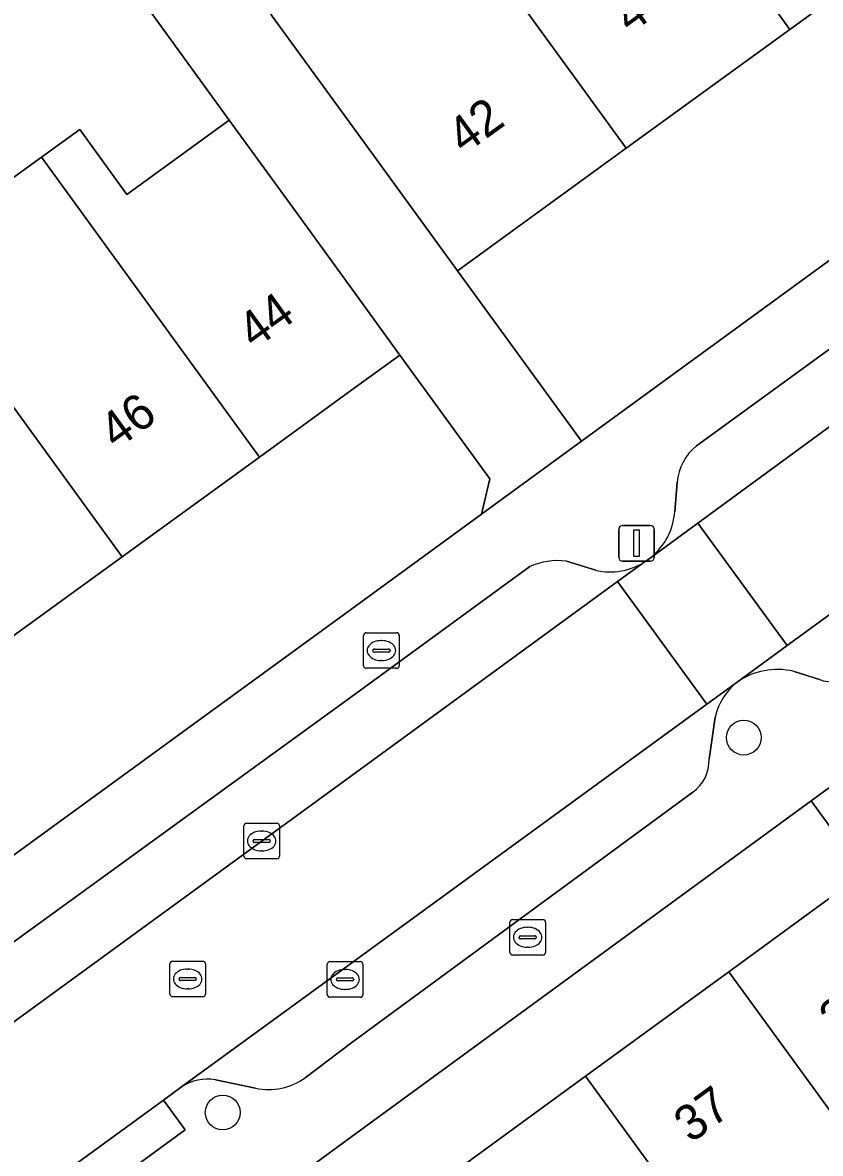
# Model space of a CAD drawing. Extents: x 159817 to 160765, y 380688 to 381638.
# Drawn here: x 159990.74 to 160013.17, y 381404.3 to 381436.09 of the extents above; entities that cross this region are included whole.
import ezdxf

# ---------------------------------------------------------------- set-up
doc = ezdxf.new("R2010")
doc.units = 0
for name, color, linetype in [('IMGEO_Boom', 7, 'Continuous'), ('IMGEO_Brandkraan', 7, 'Continuous'), ('IMGEO_Erf', 7, 'Continuous'), ('IMGEO_Kolk', 7, 'Continuous'), ('IMGEO_Lichtmast', 7, 'Continuous'), ('IMGEO_Pand', 7, 'Continuous'), ('IMGEO_Pand_nummerreeks', 7, 'Continuous'), ('IMGEO_Parkeervlak_open', 7, 'Continuous'), ('IMGEO_Rijbaan_lokaal_open', 7, 'Continuous'), ('IMGEO_Rioolput', 7, 'Continuous'), ('IMGEO_Voetpad_open', 7, 'Continuous')]:
    doc.layers.add(name, color=color, linetype=linetype)

msp = doc.modelspace()

# ---------------------------------------------------------------- linework, layer by layer
at = {"layer": 'IMGEO_Boom'}
for centre in [(160011.019, 381415.991), (159996.369, 381405.454)]:
    msp.add_circle(centre, 0.489, dxfattribs=at)
at = {"layer": 'IMGEO_Brandkraan'}
for p, q in [((160000.406, 381418.939), (160001.258, 381418.939)), ((160000.331, 381418.013), (160000.331, 381418.865)), ((160000.819, 381418.719), (160000.844, 381418.719)), ((160001.332, 381418.865), (160001.332, 381418.013)), ((160000.59, 381418.433), (160000.59, 381418.445)), ((160001.028, 381418.396), (160000.63, 381418.396)), ((160000.633, 381418.482), (160001.031, 381418.482)), ((160001.074, 381418.445), (160001.074, 381418.433)), ((160000.842, 381418.159), (160000.817, 381418.159)), ((160001.258, 381417.939), (160000.406, 381417.939)), ((160004.443, 381409.954), (160004.443, 381410.806)), ((160004.518, 381410.88), (160005.37, 381410.88)), ((160005.444, 381410.806), (160005.444, 381409.954)), ((160004.702, 381410.374), (160004.702, 381410.386)), ((160004.745, 381410.423), (160005.143, 381410.423)), ((160004.931, 381410.66), (160004.956, 381410.66)), ((160005.186, 381410.386), (160005.186, 381410.374)), ((160005.14, 381410.337), (160004.742, 381410.337)), ((160004.954, 381410.1), (160004.929, 381410.1)), ((160005.37, 381409.88), (160004.518, 381409.88))]:
    msp.add_line(p, q, dxfattribs=at)
for points in [[(160000.406, 381418.939), (160001.258, 381418.939)], [(160000.331, 381418.013), (160000.331, 381418.865)], [(160001.332, 381418.865), (160001.332, 381418.013)], [(160001.258, 381417.939), (160000.406, 381417.939)], [(160004.443, 381409.954), (160004.443, 381410.806)], [(160004.518, 381410.88), (160005.37, 381410.88)], [(160005.444, 381410.806), (160005.444, 381409.954)], [(160005.37, 381409.88), (160004.518, 381409.88)]]:
    msp.add_lwpolyline(points, dxfattribs=at)
for centre, radius, start, end in [((160000.408, 381418.863), 0.0765, 91.552, 178.448), ((160000.408, 381418.863), 0.0765, 91.552, 178.448), ((160001.256, 381418.863), 0.0765, 1.552, 88.448), ((160001.256, 381418.863), 0.0765, 1.552, 88.448), ((160000.63, 381418.442), 0.0403, 85.8775, 175.7526), ((160000.627, 381418.432), 0.0366, 178.938, 274.7102), ((160001.031, 381418.439), 0.043, 264.8664, 352.4533), ((160001.035, 381418.444), 0.0386, 1.7309, 96.639), ((160000.408, 381418.015), 0.0765, 181.552, 268.448), ((160000.408, 381418.015), 0.0765, 181.552, 268.448), ((160001.256, 381418.015), 0.0765, 271.552, 358.448), ((160001.256, 381418.015), 0.0765, 271.552, 358.448), ((160004.52, 381410.804), 0.0765, 91.552, 178.448), ((160004.52, 381410.804), 0.0765, 91.552, 178.448), ((160005.368, 381410.804), 0.0765, 1.552, 88.448), ((160005.368, 381410.804), 0.0765, 1.552, 88.448), ((160004.742, 381410.383), 0.0403, 85.8775, 175.7526), ((160004.739, 381410.373), 0.0366, 178.938, 274.7102), ((160005.143, 381410.38), 0.043, 264.8664, 352.4533), ((160005.147, 381410.385), 0.0386, 1.7309, 96.639), ((160004.52, 381409.956), 0.0765, 181.552, 268.448), ((160004.52, 381409.956), 0.0765, 181.552, 268.448), ((160005.368, 381409.956), 0.0765, 271.552, 358.448), ((160005.368, 381409.956), 0.0765, 271.552, 358.448)]:
    msp.add_arc(centre, radius, start, end, dxfattribs=at)
for centre, major_axis, ratio, start_param, end_param in [((160000.818, 381418.439), (-0.387, 0.002), 0.722429, 4.712389, 7.853982), ((160000.843, 381418.439), (-0.39, 0.002), 0.717154, 1.570796, 4.712389), ((160004.93, 381410.38), (-0.387, 0.002), 0.722429, 4.712389, 7.853982), ((160004.955, 381410.38), (-0.39, 0.002), 0.717154, 1.570796, 4.712389)]:
    msp.add_ellipse(centre, major_axis=major_axis, ratio=ratio, start_param=start_param, end_param=end_param, dxfattribs=at)
at = {"layer": 'IMGEO_Erf'}
for points in [[(159990.147, 381431.488), (159991.279, 381432.309), (159992.35, 381433.087), (159993.675, 381431.262), (159996.552, 381433.351), (159987.421, 381445.93)], [(159973.223, 381400.119), (160000, 381419.611), (160003.64, 381422.268), (160003.88, 381423.262), (160001.349, 381426.745), (160000, 381425.765), (159997.402, 381423.878), (159993.539, 381421.073), (159989.675, 381418.267)]]:
    msp.add_lwpolyline(points, dxfattribs=at)
for points in [[(160025.115, 381437.941), (160021.653, 381442.684), (160016.911, 381439.24), (160012.312, 381435.9), (160007.712, 381432.559), (160002.971, 381429.116), (160006.457, 381424.324)], [(160010.599, 381409.411), (160014.396, 381412.177), (160012.915, 381414.21), (160000, 381404.778), (159997.287, 381402.797), (159997.204, 381401.43), (159998.051, 381400.268), (160000, 381401.688), (160002.535, 381403.535), (160006.565, 381406.471)]]:
    msp.add_lwpolyline(points, close=True, dxfattribs=at)
at = {"layer": 'IMGEO_Kolk'}
for p, q in [((159997.039, 381413.586), (159997.891, 381413.586)), ((159996.964, 381412.66), (159996.964, 381413.512)), ((159997.452, 381413.366), (159997.477, 381413.366)), ((159997.965, 381413.512), (159997.965, 381412.66)), ((159997.223, 381413.08), (159997.223, 381413.092)), ((159997.661, 381413.043), (159997.263, 381413.043)), ((159997.266, 381413.129), (159997.664, 381413.129)), ((159997.707, 381413.092), (159997.707, 381413.08)), ((159997.891, 381412.586), (159997.039, 381412.586)), ((159997.475, 381412.806), (159997.45, 381412.806)), ((159999.309, 381408.768), (159999.309, 381409.62)), ((159999.384, 381409.694), (160000.236, 381409.694)), ((159999.797, 381409.474), (159999.822, 381409.474)), ((160000.31, 381409.62), (160000.31, 381408.768)), ((159999.568, 381409.188), (159999.568, 381409.2)), ((160000.006, 381409.151), (159999.608, 381409.151)), ((159999.611, 381409.237), (160000.009, 381409.237)), ((160000.052, 381409.2), (160000.052, 381409.188)), ((159999.82, 381408.914), (159999.795, 381408.914)), ((160000.236, 381408.694), (159999.384, 381408.694))]:
    msp.add_line(p, q, dxfattribs=at)
for points in [[(159997.039, 381413.586), (159997.891, 381413.586)], [(159996.964, 381412.66), (159996.964, 381413.512)], [(159997.965, 381413.512), (159997.965, 381412.66)], [(159997.891, 381412.586), (159997.039, 381412.586)], [(159999.309, 381408.768), (159999.309, 381409.62)], [(159999.384, 381409.694), (160000.236, 381409.694)], [(160000.31, 381409.62), (160000.31, 381408.768)], [(160000.236, 381408.694), (159999.384, 381408.694)]]:
    msp.add_lwpolyline(points, dxfattribs=at)
for centre, radius, start, end in [((159997.041, 381413.51), 0.0765, 91.552, 178.448), ((159997.041, 381413.51), 0.0765, 91.552, 178.448), ((159997.889, 381413.51), 0.0765, 1.552, 88.448), ((159997.889, 381413.51), 0.0765, 1.552, 88.448), ((159997.263, 381413.089), 0.0403, 85.8775, 175.7526), ((159997.26, 381413.079), 0.0366, 178.938, 274.7102), ((159997.664, 381413.086), 0.043, 264.8664, 352.4533), ((159997.668, 381413.091), 0.0386, 1.7309, 96.639), ((159997.041, 381412.662), 0.0765, 181.552, 268.448), ((159997.041, 381412.662), 0.0765, 181.552, 268.448), ((159997.889, 381412.662), 0.0765, 271.552, 358.448), ((159997.889, 381412.662), 0.0765, 271.552, 358.448), ((159999.386, 381409.618), 0.0765, 91.552, 178.448), ((159999.386, 381409.618), 0.0765, 91.552, 178.448), ((160000.234, 381409.618), 0.0765, 1.552, 88.448), ((160000.234, 381409.618), 0.0765, 1.552, 88.448), ((159999.608, 381409.197), 0.0403, 85.8775, 175.7526), ((159999.605, 381409.187), 0.0366, 178.938, 274.7102), ((160000.009, 381409.194), 0.043, 264.8664, 352.4533), ((160000.013, 381409.199), 0.0386, 1.7309, 96.639), ((159999.386, 381408.77), 0.0765, 181.552, 268.448), ((159999.386, 381408.77), 0.0765, 181.552, 268.448), ((160000.234, 381408.77), 0.0765, 271.552, 358.448), ((160000.234, 381408.77), 0.0765, 271.552, 358.448)]:
    msp.add_arc(centre, radius, start, end, dxfattribs=at)
for centre, major_axis, ratio, start_param, end_param in [((159997.451, 381413.086), (-0.387, 0.002), 0.722429, 4.712389, 7.853982), ((159997.476, 381413.086), (-0.39, 0.002), 0.717154, 1.570796, 4.712389), ((159999.796, 381409.194), (-0.387, 0.002), 0.722429, 4.712389, 7.853982), ((159999.821, 381409.194), (-0.39, 0.002), 0.717154, 1.570796, 4.712389)]:
    msp.add_ellipse(centre, major_axis=major_axis, ratio=ratio, start_param=start_param, end_param=end_param, dxfattribs=at)
at = {"layer": 'IMGEO_Lichtmast'}
for p, q in [((160007.507, 381421.054), (160007.507, 381421.854)), ((160007.507, 381421.854), (160007.507, 381421.054)), ((160007.607, 381421.954), (160008.397, 381421.954)), ((160008.397, 381421.954), (160007.607, 381421.954)), ((160008.497, 381421.854), (160008.497, 381421.054)), ((160008.497, 381421.054), (160008.497, 381421.854)), ((160008.397, 381420.954), (160007.607, 381420.954)), ((160007.607, 381420.954), (160008.397, 381420.954))]:
    msp.add_line(p, q, dxfattribs=at)
msp.add_lwpolyline([(160007.927, 381421.829), (160008.077, 381421.829), (160008.077, 381421.079), (160007.927, 381421.079), (160007.927, 381421.829)], dxfattribs=at)
for centre, start, end in [((160007.607, 381421.854), 90, 180), ((160007.607, 381421.854), 90, 180), ((160008.397, 381421.854), 0, 90), ((160008.397, 381421.854), 360, 90), ((160007.607, 381421.054), 180, 270), ((160007.607, 381421.054), 180, 270), ((160008.397, 381421.054), 270, 0), ((160008.397, 381421.054), 270, 0)]:
    msp.add_arc(centre, 0.1, start, end, dxfattribs=at)
at = {"layer": 'IMGEO_Pand'}
for points in [[(160007.953, 381441.902), (160012.312, 381435.9), (160016.911, 381439.24), (160012.548, 381445.248)], [(160007.953, 381441.902), (160005.949, 381444.656), (160001.355, 381441.313), (160003.357, 381438.556), (160007.712, 381432.559), (160012.312, 381435.9)], [(160007.712, 381432.559), (160003.357, 381438.556), (160001.355, 381441.313), (159996.609, 381437.859), (159998.614, 381435.103), (160000.029, 381433.16), (160002.971, 381429.116)], [(159991.279, 381432.309), (159997.402, 381423.878), (160000, 381425.765), (160001.349, 381426.745), (160000, 381428.602), (159998.411, 381430.79), (159996.552, 381433.351), (159993.675, 381431.262), (159992.35, 381433.087)], [(159991.279, 381432.309), (159990.147, 381431.488), (159987.415, 381429.506), (159988.718, 381427.71), (159993.539, 381421.073), (159997.402, 381423.878)], [(159988.718, 381427.71), (159987.415, 381429.506), (159986.991, 381430.091), (159983.126, 381427.286), (159983.565, 381426.681), (159989.675, 381418.267), (159993.539, 381421.073)], [(160017.226, 381417.351), (160012.915, 381414.21), (160014.396, 381412.177), (160019.489, 381405.902), (160021.63, 381407.462), (160023.049, 381405.515), (160024.879, 381406.848)], [(160018.285, 381398.862), (160020.141, 381400.214), (160018.682, 381402.217), (160020.963, 381403.879), (160019.489, 381405.902), (160014.396, 381412.177), (160010.599, 381409.411)], [(160018.285, 381398.862), (160010.599, 381409.411), (160006.565, 381406.471), (160012.81, 381397.899), (160014.989, 381399.487), (160016.43, 381397.51)], [(160002.535, 381403.535), (160010.216, 381392.997), (160012.064, 381394.344), (160010.631, 381396.312), (160012.81, 381397.899), (160006.565, 381406.471)]]:
    msp.add_lwpolyline(points, close=True, dxfattribs=at)
at = {"layer": 'IMGEO_Parkeervlak_open'}
for points in [[(160008.421, 381421.067), (160009.727, 381422.019), (160028.584, 381435.83)], [(160025.616, 381435.777), (160009.691, 381424.194)], [(160031.361, 381432.512), (160012.236, 381418.577), (160010.833, 381417.553)], [(160009.144, 381423.167), (160009.079, 381422.342)], [(159965.726, 381389.957), (159966.9, 381390.809), (160000, 381414.93), (160007.472, 381420.376), (160008.242, 381420.937)], [(160006.855, 381420.694), (160006.03, 381420.949)], [(160005.001, 381420.798), (160000, 381417.149), (159989.84, 381409.787)], [(160012.411, 381417.856), (160013.172, 381417.614)], [(160010.833, 381417.553), (160009.981, 381416.934), (160000, 381409.662), (159995.208, 381406.171)], [(160010.045, 381415.384), (160010.212, 381416.564)], [(159998.69, 381406.431), (160000, 381407.424), (160009.587, 381414.457)], [(159996.165, 381406.374), (159997.295, 381406.134)]]:
    msp.add_lwpolyline(points, dxfattribs=at)
for centre, radius, start, end in [((160010.598, 381423.052), 1.458, 128.445, 175.4738), ((160007.254, 381422.477), 1.83, 309.6223, 355.7832), ((160005.778, 381419.084), 1.882, 82.3107, 114.3858), ((160007.259, 381422.469), 1.821, 257.1887, 302.6858), ((160011.967, 381415.907), 1.999, 77.1705, 124.5682), ((160013.507, 381418.656), 1.095, 252.2008, 316.5864), ((160011.944, 381416.166), 1.778, 128.6991, 167.0509), ((160008.938, 381415.354), 1.107, 305.8681, 1.547), ((159995.942, 381405.067), 1.326, 80.3207, 123.6315), ((159997.66, 381407.847), 1.751, 257.9847, 306.0533)]:
    msp.add_arc(centre, radius, start, end, dxfattribs=at)
at = {"layer": 'IMGEO_Rijbaan_lokaal_open'}
for points in [[(160050.226, 381446.2), (160050.029, 381446.475), (160047.723, 381449.532), (160047.631, 381449.677), (160029.153, 381436.195), (160028.584, 381435.83), (160009.727, 381422.019), (160012.236, 381418.577), (160031.361, 381432.512), (160031.503, 381432.601)], [(160012.236, 381418.577), (160009.727, 381422.019), (160008.421, 381421.067), (160008.333, 381420.999), (160008.242, 381420.937), (160007.472, 381420.376), (160009.981, 381416.934), (160010.833, 381417.553)], [(160007.472, 381420.376), (160000, 381414.93), (159966.9, 381390.809), (159969.406, 381387.371), (159990.733, 381402.91), (159991.564, 381403.516), (159994.706, 381405.805), (159995.208, 381406.171), (160000, 381409.662), (160009.981, 381416.934)]]:
    msp.add_lwpolyline(points, close=True, dxfattribs=at)
at = {"layer": 'IMGEO_Rioolput'}
for p, q in [((159994.884, 381408.781), (159994.884, 381409.633)), ((159994.959, 381409.707), (159995.811, 381409.707)), ((159995.372, 381409.487), (159995.397, 381409.487)), ((159995.885, 381409.633), (159995.885, 381408.781)), ((159995.143, 381409.201), (159995.143, 381409.213)), ((159995.581, 381409.164), (159995.183, 381409.164)), ((159995.186, 381409.25), (159995.584, 381409.25)), ((159995.627, 381409.213), (159995.627, 381409.201)), ((159995.395, 381408.927), (159995.37, 381408.927)), ((159995.811, 381408.707), (159994.959, 381408.707))]:
    msp.add_line(p, q, dxfattribs=at)
for points in [[(159994.884, 381408.781), (159994.884, 381409.633)], [(159994.959, 381409.707), (159995.811, 381409.707)], [(159995.885, 381409.633), (159995.885, 381408.781)], [(159995.811, 381408.707), (159994.959, 381408.707)]]:
    msp.add_lwpolyline(points, dxfattribs=at)
for centre, radius, start, end in [((159994.961, 381409.631), 0.0765, 91.552, 178.448), ((159994.961, 381409.631), 0.0765, 91.552, 178.448), ((159995.809, 381409.631), 0.0765, 1.552, 88.448), ((159995.809, 381409.631), 0.0765, 1.552, 88.448), ((159995.183, 381409.21), 0.0403, 85.8775, 175.7526), ((159995.18, 381409.2), 0.0366, 178.938, 274.7102), ((159995.584, 381409.207), 0.043, 264.8664, 352.4533), ((159995.588, 381409.212), 0.0386, 1.7309, 96.639), ((159994.961, 381408.783), 0.0765, 181.552, 268.448), ((159994.961, 381408.783), 0.0765, 181.552, 268.448), ((159995.809, 381408.783), 0.0765, 271.552, 358.448), ((159995.809, 381408.783), 0.0765, 271.552, 358.448)]:
    msp.add_arc(centre, radius, start, end, dxfattribs=at)
for centre, major_axis, ratio, start_param, end_param in [((159995.371, 381409.207), (-0.387, 0.002), 0.722429, 4.712389, 7.853982), ((159995.396, 381409.207), (-0.39, 0.002), 0.717154, 1.570796, 4.712389)]:
    msp.add_ellipse(centre, major_axis=major_axis, ratio=ratio, start_param=start_param, end_param=end_param, dxfattribs=at)
at = {"layer": 'IMGEO_Voetpad_open'}
for points in [[(159948.833, 381367.509), (159954.124, 381371.316), (159954.428, 381371.537), (159958.389, 381374.423), (159962.45, 381377.382), (159966.492, 381380.328), (159970.504, 381383.25), (159974.524, 381386.18), (159978.535, 381389.102), (159978.734, 381389.247), (159994.213, 381400.552), (159997.287, 381402.797), (160000, 381404.778), (160012.915, 381414.21), (160017.226, 381417.351), (160021.266, 381420.294), (160025.303, 381423.236), (160029.417, 381426.233), (160033.412, 381429.144), (160037.568, 381432.172), (160038.859, 381433.197), (160052.148, 381442.81), (160050.226, 381446.2)], [(159987.421, 381445.93), (159996.552, 381433.351), (159998.411, 381430.79), (160000, 381428.602), (160001.349, 381426.745), (160003.88, 381423.262), (160003.64, 381422.268), (160006.453, 381424.321), (160006.457, 381424.324), (160002.971, 381429.116), (160000.029, 381433.16), (159998.614, 381435.103), (159996.609, 381437.859)], [(160025.115, 381437.941), (160006.457, 381424.324), (160006.453, 381424.321), (160003.64, 381422.268), (160000, 381419.611), (159973.223, 381400.119), (159971.191, 381398.64), (159952.534, 381385.059), (159950.421, 381383.521), (159948.981, 381382.473), (159929.338, 381368.476), (159900.122, 381352.484), (159895.831, 381350.135), (159893.13, 381348.697), (159890.213, 381347.131), (159882.744, 381343.216), (159882.026, 381342.84), (159872.678, 381337.949), (159871.877, 381337.552)], [(160009.691, 381424.194), (160025.616, 381435.777)], [(160009.079, 381422.342), (160009.144, 381423.167)], [(160006.03, 381420.949), (160006.855, 381420.694)], [(160008.242, 381420.937), (160008.333, 381420.999), (160008.421, 381421.067)], [(159989.84, 381409.787), (160000, 381417.149), (160005.001, 381420.798)], [(160013.172, 381417.614), (160012.411, 381417.856)], [(160010.212, 381416.564), (160010.045, 381415.384)], [(160009.587, 381414.457), (160000, 381407.424), (159998.69, 381406.431)], [(159997.295, 381406.134), (159996.165, 381406.374)], [(159995.208, 381406.171), (159994.706, 381405.805), (159995.318, 381404.964), (159992.176, 381402.675), (159991.564, 381403.516), (159990.733, 381402.91)]]:
    msp.add_lwpolyline(points, dxfattribs=at)
msp.add_lwpolyline([(159991.564, 381403.516), (159992.176, 381402.675), (159995.318, 381404.964), (159994.706, 381405.805)], close=True, dxfattribs=at)
for centre, radius, start, end in [((160010.598, 381423.052), 1.458, 128.445, 175.4738), ((160007.254, 381422.477), 1.83, 309.6223, 355.7832), ((160005.778, 381419.084), 1.882, 82.3107, 114.3858), ((160007.259, 381422.469), 1.821, 257.1887, 302.6858), ((160011.967, 381415.907), 1.999, 77.1705, 124.5682), ((160013.507, 381418.656), 1.095, 252.2008, 316.5864), ((160011.944, 381416.166), 1.778, 128.6991, 167.0509), ((160008.938, 381415.354), 1.107, 305.8681, 1.547), ((159995.942, 381405.067), 1.326, 80.3207, 123.6315), ((159997.66, 381407.847), 1.751, 257.9847, 306.0533)]:
    msp.add_arc(centre, radius, start, end, dxfattribs=at)

# ---------------------------------------------------------------- texts
at = {"layer": 'IMGEO_Pand_nummerreeks'}
for s, rotation, p in [('40', 35.9894, (160007.83, 381435.759)), ('42', 35.9894, (160003.155, 381432.363)), ('44', 35.9881, (159997.258, 381426.888)), ('46', 35.9875, (159993.374, 381424.067)), ('35', 36.0772, (160013.617, 381407.552)), ('37', 36.0772, (160009.53, 381404.574))]:
    msp.add_text(s, height=1, rotation=rotation, dxfattribs=at).set_placement(p)

doc.saveas('drawing.dxf')
